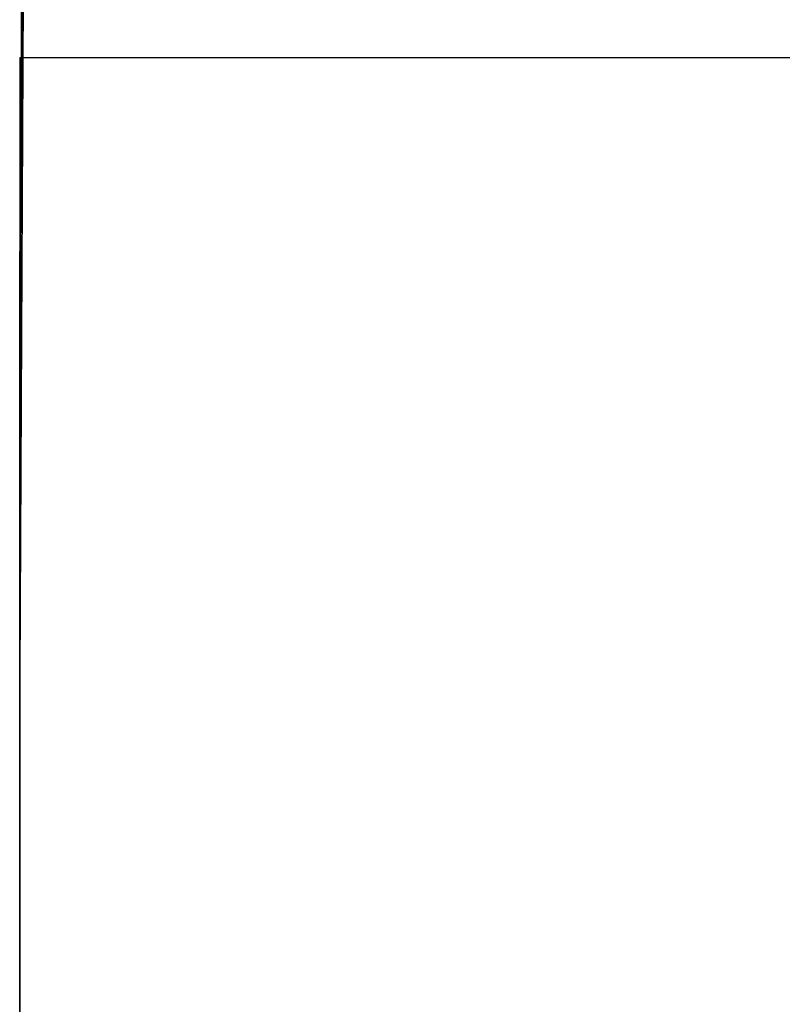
# Model space of a CAD drawing. Header units: metres. Extents: x 209848 to 209928, y 1182430 to 1182563.
# Tile 934 of 1056: x 209850.07 to 209850.232, y 1182500.58 to 1182500.789. Entities that reach past the tile are written whole.
import ezdxf

# ---------------------------------------------------------------- set-up
doc = ezdxf.new("R2010")
doc.units = ezdxf.units.M
doc.header["$MEASUREMENT"] = 0
doc.linetypes.add('DGN Style 2', pattern=[15.036391, 9.021834, -6.014556])
doc.layers.get('0').update_dxf_attribs({"color": 254})

# ---------------------------------------------------------------- blocks, each defined once
blk = doc.blocks.new('*U2')
at = {"color": 3, "linetype": 'Continuous'}
for p, q in [((-1.27499, 1.57481), (-1.27379, 1.80552)), ((-1.275, 1.34802), (-1.27499, 1.57481))]:
    blk.add_line(p, q, dxfattribs=at)
blk = doc.blocks.new('*U3')
at = {"color": 3, "linetype": 'Continuous'}
for p, q in [((-1.27498, 1.67604), (-1.27239, 1.88343)), ((-1.275, 1.47001), (-1.27498, 1.67604))]:
    blk.add_line(p, q, dxfattribs=at)
blk = doc.blocks.new('*U4')
at = {"color": 3, "linetype": 'Continuous'}
for p, q in [((-1.27495, 1.66664), (-1.2728, 1.86324)), ((-1.275, 1.47152), (-1.27495, 1.66664))]:
    blk.add_line(p, q, dxfattribs=at)
blk = doc.blocks.new('*U5')
at = {"color": 3, "linetype": 'Continuous'}
for p, q in [((-1.27486, 1.69835), (-1.27345, 1.82984)), ((-1.275, 1.56631), (-1.27486, 1.69835)), ((-1.275, 1.43442), (-1.275, 1.56631))]:
    blk.add_line(p, q, dxfattribs=at)
blk = doc.blocks.new('*U6')
at = {"color": 3, "linetype": 'Continuous'}
for p, q in [((-1.275, 1.61275), (-1.2744, 1.76185)), ((-1.275, 1.46427), (-1.275, 1.61275))]:
    blk.add_line(p, q, dxfattribs=at)
blk = doc.blocks.new('*U7')
at = {"color": 3, "linetype": 'Continuous'}
for p, q in [((-1.27499, 1.6307), (-1.27437, 1.77652)), ((-1.275, 1.48567), (-1.27499, 1.6307))]:
    blk.add_line(p, q, dxfattribs=at)
blk = doc.blocks.new('*U8')
at = {"color": 3, "linetype": 'Continuous'}
for p, q in [((-1.275, 1.60307), (-1.27462, 1.73621)), ((-1.275, 1.46975), (-1.275, 1.60307))]:
    blk.add_line(p, q, dxfattribs=at)
blk = doc.blocks.new('*U9')
at = {"color": 3, "linetype": 'Continuous'}
for p, q in [((-1.27468, 1.71086), (-1.27357, 1.82245)), ((-1.27497, 1.59903), (-1.27468, 1.71086)), ((-1.275, 1.48705), (-1.27497, 1.59903))]:
    blk.add_line(p, q, dxfattribs=at)
blk = doc.blocks.new('ATTEMP_5')
at = {"color": 254, "flags": 128}
blk.add_lwpolyline([(0, 1.275), (-2.309, 1.275), (-2.309, 0.5138), (-7.62, 0.5138), (-7.62, -0.5138), (-2.309, -0.5138), (-2.309, -1.275), (0, -1.275), (0, 1.275), (0, 1.275)], dxfattribs=at)
blk = doc.blocks.new('ATTEMP_1')
at = {"color": 254, "rotation": 90}
blk.add_blockref('ATTEMP_5', (0, 1.72), dxfattribs=at)
blk = doc.blocks.new('ATTEMP')
at = {"color": 3, "linetype": 'Continuous'}
for name in ['*U9', '*U8', '*U7', '*U6', '*U4', '*U5', '*U3', '*U2']:
    blk.add_blockref(name, (-8.51117, 0), dxfattribs=at)
at = {"color": 254}
blk.add_blockref('ATTEMP_1', (-8.51117, 0), dxfattribs=at)

msp = doc.modelspace()

# ---------------------------------------------------------------- block references
at = {"color": 1, "linetype": 'DGN Style 2'}
msp.add_blockref('ATTEMP', (209859.85591, 1182499.06107), dxfattribs=at)

doc.saveas('drawing.dxf')
